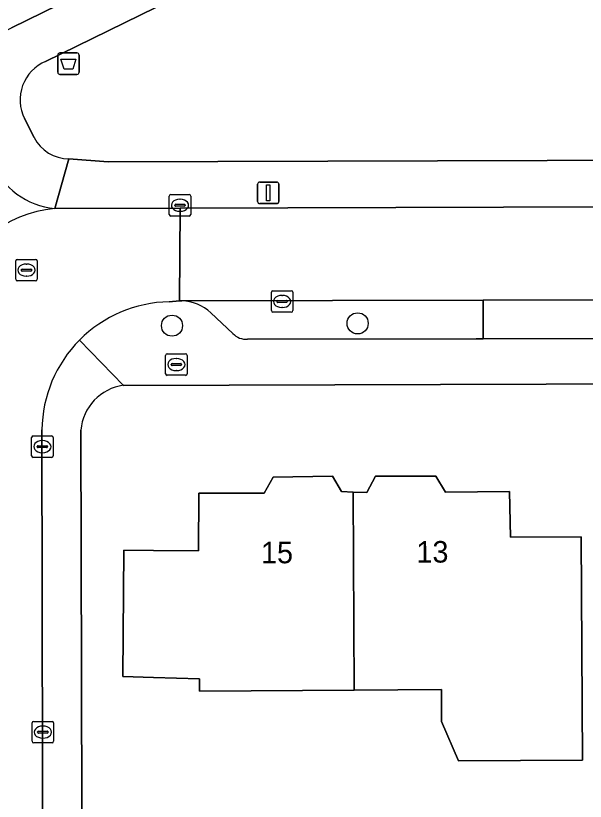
# Model space of a CAD drawing. Extents: x 160455 to 162082, y 388339 to 389736.
# Drawn here: x 160886.91 to 160913.36, y 388670.03 to 388706.52 of the extents above; entities that cross this region are included whole.
import ezdxf

# ---------------------------------------------------------------- set-up
doc = ezdxf.new("R2010")
doc.units = 0
for name, color, linetype in [('IMGEO_Afvalbak', 7, 'Continuous'), ('IMGEO_Boom', 7, 'Continuous'), ('IMGEO_Brandkraan', 7, 'Continuous'), ('IMGEO_Erf', 7, 'Continuous'), ('IMGEO_Fietspad_gesloten', 7, 'Continuous'), ('IMGEO_Groenvoorziening', 7, 'Continuous'), ('IMGEO_Kolk', 7, 'Continuous'), ('IMGEO_Lichtmast', 7, 'Continuous'), ('IMGEO_Muur', 7, 'Continuous'), ('IMGEO_Pand', 7, 'Continuous'), ('IMGEO_Pand_nummerreeks', 7, 'Continuous'), ('IMGEO_Parkeervlak_open', 7, 'Continuous'), ('IMGEO_Rijbaan_lokaal_open', 7, 'Continuous'), ('IMGEO_Rioolput', 7, 'Continuous'), ('IMGEO_Voetpad_open', 7, 'Continuous')]:
    doc.layers.add(name, color=color, linetype=linetype)

msp = doc.modelspace()

# ---------------------------------------------------------------- linework, layer by layer
at = {"layer": 'IMGEO_Afvalbak'}
for p, q in [((160888.86, 388703.894), (160888.86, 388704.694)), ((160888.86, 388704.694), (160888.86, 388703.894)), ((160888.96, 388704.794), (160889.75, 388704.794)), ((160889.75, 388704.794), (160888.96, 388704.794)), ((160889.85, 388704.694), (160889.85, 388703.894)), ((160889.85, 388703.894), (160889.85, 388704.694)), ((160889.75, 388703.794), (160888.96, 388703.794)), ((160888.96, 388703.794), (160889.75, 388703.794))]:
    msp.add_line(p, q, dxfattribs=at)
msp.add_lwpolyline([(160889.003, 388704.508), (160889.707, 388704.508), (160889.558, 388704.038), (160889.152, 388704.038), (160889.003, 388704.508)], dxfattribs=at)
for centre, start, end in [((160888.96, 388704.694), 90, 180), ((160888.96, 388704.694), 90, 180), ((160889.75, 388704.694), 0, 90), ((160889.75, 388704.694), 360, 90), ((160888.96, 388703.894), 180, 270), ((160888.96, 388703.894), 180, 270), ((160889.75, 388703.894), 270, 0), ((160889.75, 388703.894), 270, 0)]:
    msp.add_arc(centre, 0.1, start, end, dxfattribs=at)
at = {"layer": 'IMGEO_Boom'}
for centre in [(160902.789, 388692.23), (160894.167, 388692.123)]:
    msp.add_circle(centre, 0.489, dxfattribs=at)
at = {"layer": 'IMGEO_Brandkraan'}
for p, q in [((160893.945, 388690.816), (160894.797, 388690.816)), ((160893.87, 388689.89), (160893.87, 388690.742)), ((160894.358, 388690.596), (160894.383, 388690.596)), ((160894.871, 388690.742), (160894.871, 388689.89)), ((160894.129, 388690.31), (160894.129, 388690.322)), ((160894.567, 388690.273), (160894.169, 388690.273)), ((160894.172, 388690.359), (160894.57, 388690.359)), ((160894.613, 388690.322), (160894.613, 388690.31)), ((160894.797, 388689.816), (160893.945, 388689.816)), ((160894.381, 388690.036), (160894.356, 388690.036))]:
    msp.add_line(p, q, dxfattribs=at)
for points in [[(160893.945, 388690.816), (160894.797, 388690.816)], [(160893.87, 388689.89), (160893.87, 388690.742)], [(160894.871, 388690.742), (160894.871, 388689.89)], [(160894.797, 388689.816), (160893.945, 388689.816)]]:
    msp.add_lwpolyline(points, dxfattribs=at)
for centre, radius, start, end in [((160893.947, 388690.74), 0.0765, 91.552, 178.448), ((160893.947, 388690.74), 0.0765, 91.552, 178.448), ((160894.795, 388690.74), 0.0765, 1.552, 88.448), ((160894.795, 388690.74), 0.0765, 1.552, 88.448), ((160894.169, 388690.319), 0.0403, 85.8775, 175.7526), ((160894.166, 388690.309), 0.0366, 178.938, 274.7102), ((160894.57, 388690.316), 0.043, 264.8664, 352.4533), ((160894.574, 388690.321), 0.0386, 1.7309, 96.639), ((160893.947, 388689.892), 0.0765, 181.552, 268.448), ((160893.947, 388689.892), 0.0765, 181.552, 268.448), ((160894.795, 388689.892), 0.0765, 271.552, 358.448), ((160894.795, 388689.892), 0.0765, 271.552, 358.448)]:
    msp.add_arc(centre, radius, start, end, dxfattribs=at)
for centre, major_axis, ratio, start_param, end_param in [((160894.357, 388690.316), (-0.387, 0.002), 0.722429, 4.712389, 7.853982), ((160894.382, 388690.316), (-0.39, 0.002), 0.717154, 1.570796, 4.712389)]:
    msp.add_ellipse(centre, major_axis=major_axis, ratio=ratio, start_param=start_param, end_param=end_param, dxfattribs=at)
at = {"layer": 'IMGEO_Erf'}
for points in [[(161012.899, 388689.605), (161000, 388689.555), (160997.422, 388689.545), (160988.583, 388689.51), (160980.252, 388689.478), (160980.256, 388689.617), (160891.912, 388689.351)], [(160889.936, 388687.264), (160889.963, 388675.844), (160889.993, 388663.094), (160890.002, 388659.496), (160890.046, 388640.927), (160890.064, 388633.311)]]:
    msp.add_lwpolyline(points, dxfattribs=at)
msp.add_lwpolyline([(160913.239, 388671.938), (160907.474, 388671.904), (160906.689, 388673.738), (160906.68, 388675.219), (160902.634, 388675.194), (160895.446, 388675.15), (160895.441, 388675.724), (160893.313, 388675.781), (160891.888, 388675.819), (160891.936, 388681.695), (160893.304, 388681.684), (160895.397, 388681.667), (160895.413, 388684.349), (160898.452, 388684.341), (160898.868, 388685.092), (160901.614, 388685.127), (160902.04, 388684.414), (160902.588, 388684.391), (160903.209, 388684.366), (160903.619, 388685.131), (160906.416, 388685.133), (160906.869, 388684.391), (160909.85, 388684.413), (160909.891, 388682.297), (160913.175, 388682.317)], close=True, dxfattribs=at)
msp.add_arc((160892.219, 388687.081), 2.291, 97.71, 175.4198, dxfattribs=at)
at = {"layer": 'IMGEO_Fietspad_gesloten'}
msp.add_lwpolyline([(160835.236, 388680.785), (160877.263, 388701.324), (160886.716, 388705.962), (160976.671, 388750)], dxfattribs=at)
at = {"layer": 'IMGEO_Groenvoorziening'}
for points in [[(160972.792, 388705.905), (160957.1, 388738.085), (160888.295, 388704.396)], [(160889.376, 388699.874), (160891.204, 388699.726), (160972.778, 388699.983), (160972.792, 388705.905)], [(160887.322, 388701.739), (160887.763, 388700.863)]]:
    msp.add_lwpolyline(points, dxfattribs=at)
for centre, radius, start, end in [((160889.045, 388702.615), 1.933, 112.8335, 206.9408), ((160889.384, 388701.697), 1.823, 207.2295, 269.7419)]:
    msp.add_arc(centre, radius, start, end, dxfattribs=at)
at = {"layer": 'IMGEO_Kolk'}
for p, q in [((160894.038, 388697.291), (160894.038, 388698.143)), ((160894.113, 388698.217), (160894.965, 388698.217)), ((160895.039, 388698.143), (160895.039, 388697.291)), ((160894.34, 388697.76), (160894.738, 388697.76)), ((160894.526, 388697.997), (160894.551, 388697.997)), ((160894.297, 388697.711), (160894.297, 388697.723)), ((160894.735, 388697.674), (160894.337, 388697.674)), ((160894.549, 388697.437), (160894.524, 388697.437)), ((160894.781, 388697.723), (160894.781, 388697.711)), ((160894.965, 388697.217), (160894.113, 388697.217)), ((160898.856, 388693.747), (160899.708, 388693.747)), ((160898.781, 388692.821), (160898.781, 388693.673)), ((160899.269, 388693.527), (160899.294, 388693.527)), ((160899.782, 388693.673), (160899.782, 388692.821)), ((160899.04, 388693.241), (160899.04, 388693.253)), ((160899.478, 388693.204), (160899.08, 388693.204)), ((160899.083, 388693.29), (160899.481, 388693.29)), ((160899.524, 388693.253), (160899.524, 388693.241)), ((160899.708, 388692.747), (160898.856, 388692.747)), ((160899.292, 388692.967), (160899.267, 388692.967)), ((160887.646, 388686.076), (160887.646, 388686.928)), ((160887.721, 388687.002), (160888.573, 388687.002)), ((160888.647, 388686.928), (160888.647, 388686.076)), ((160887.905, 388686.496), (160887.905, 388686.508)), ((160888.343, 388686.459), (160887.945, 388686.459)), ((160887.948, 388686.545), (160888.346, 388686.545)), ((160888.134, 388686.782), (160888.159, 388686.782)), ((160888.389, 388686.508), (160888.389, 388686.496)), ((160888.157, 388686.222), (160888.132, 388686.222)), ((160888.573, 388686.002), (160887.721, 388686.002)), ((160887.667, 388672.816), (160887.667, 388673.668)), ((160887.742, 388673.742), (160888.594, 388673.742)), ((160888.668, 388673.668), (160888.668, 388672.816)), ((160888.155, 388673.522), (160888.18, 388673.522)), ((160887.926, 388673.236), (160887.926, 388673.248)), ((160888.364, 388673.199), (160887.966, 388673.199)), ((160887.969, 388673.285), (160888.367, 388673.285)), ((160888.178, 388672.962), (160888.153, 388672.962)), ((160888.41, 388673.248), (160888.41, 388673.236)), ((160888.594, 388672.742), (160887.742, 388672.742))]:
    msp.add_line(p, q, dxfattribs=at)
for points in [[(160894.038, 388697.291), (160894.038, 388698.143)], [(160894.113, 388698.217), (160894.965, 388698.217)], [(160895.039, 388698.143), (160895.039, 388697.291)], [(160894.965, 388697.217), (160894.113, 388697.217)], [(160898.856, 388693.747), (160899.708, 388693.747)], [(160898.781, 388692.821), (160898.781, 388693.673)], [(160899.782, 388693.673), (160899.782, 388692.821)], [(160899.708, 388692.747), (160898.856, 388692.747)], [(160887.646, 388686.076), (160887.646, 388686.928)], [(160887.721, 388687.002), (160888.573, 388687.002)], [(160888.647, 388686.928), (160888.647, 388686.076)], [(160888.573, 388686.002), (160887.721, 388686.002)], [(160887.667, 388672.816), (160887.667, 388673.668)], [(160887.742, 388673.742), (160888.594, 388673.742)], [(160888.668, 388673.668), (160888.668, 388672.816)], [(160888.594, 388672.742), (160887.742, 388672.742)]]:
    msp.add_lwpolyline(points, dxfattribs=at)
for centre, radius, start, end in [((160894.115, 388698.141), 0.0765, 91.552, 178.448), ((160894.115, 388698.141), 0.0765, 91.552, 178.448), ((160894.963, 388698.141), 0.0765, 1.552, 88.448), ((160894.963, 388698.141), 0.0765, 1.552, 88.448), ((160894.337, 388697.72), 0.0403, 85.8775, 175.7526), ((160894.742, 388697.722), 0.0386, 1.7309, 96.639), ((160894.334, 388697.71), 0.0366, 178.938, 274.7102), ((160894.738, 388697.717), 0.043, 264.8664, 352.4533), ((160894.115, 388697.293), 0.0765, 181.552, 268.448), ((160894.115, 388697.293), 0.0765, 181.552, 268.448), ((160894.963, 388697.293), 0.0765, 271.552, 358.448), ((160894.963, 388697.293), 0.0765, 271.552, 358.448), ((160898.858, 388693.671), 0.0765, 91.552, 178.448), ((160898.858, 388693.671), 0.0765, 91.552, 178.448), ((160899.706, 388693.671), 0.0765, 1.552, 88.448), ((160899.706, 388693.671), 0.0765, 1.552, 88.448), ((160899.08, 388693.25), 0.0403, 85.8775, 175.7526), ((160899.077, 388693.24), 0.0366, 178.938, 274.7102), ((160899.481, 388693.247), 0.043, 264.8664, 352.4533), ((160899.485, 388693.252), 0.0386, 1.7309, 96.639), ((160898.858, 388692.823), 0.0765, 181.552, 268.448), ((160898.858, 388692.823), 0.0765, 181.552, 268.448), ((160899.706, 388692.823), 0.0765, 271.552, 358.448), ((160899.706, 388692.823), 0.0765, 271.552, 358.448), ((160887.723, 388686.926), 0.0765, 91.552, 178.448), ((160887.723, 388686.926), 0.0765, 91.552, 178.448), ((160888.571, 388686.926), 0.0765, 1.552, 88.448), ((160888.571, 388686.926), 0.0765, 1.552, 88.448), ((160887.945, 388686.505), 0.0403, 85.8775, 175.7526), ((160887.942, 388686.495), 0.0366, 178.938, 274.7102), ((160888.346, 388686.502), 0.043, 264.8664, 352.4533), ((160888.35, 388686.507), 0.0386, 1.7309, 96.639), ((160887.723, 388686.078), 0.0765, 181.552, 268.448), ((160887.723, 388686.078), 0.0765, 181.552, 268.448), ((160888.571, 388686.078), 0.0765, 271.552, 358.448), ((160888.571, 388686.078), 0.0765, 271.552, 358.448), ((160887.744, 388673.666), 0.0765, 91.552, 178.448), ((160887.744, 388673.666), 0.0765, 91.552, 178.448), ((160888.592, 388673.666), 0.0765, 1.552, 88.448), ((160888.592, 388673.666), 0.0765, 1.552, 88.448), ((160887.966, 388673.245), 0.0403, 85.8775, 175.7526), ((160887.963, 388673.235), 0.0366, 178.938, 274.7102), ((160888.367, 388673.242), 0.043, 264.8664, 352.4533), ((160888.371, 388673.247), 0.0386, 1.7309, 96.639), ((160887.744, 388672.818), 0.0765, 181.552, 268.448), ((160887.744, 388672.818), 0.0765, 181.552, 268.448), ((160888.592, 388672.818), 0.0765, 271.552, 358.448), ((160888.592, 388672.818), 0.0765, 271.552, 358.448)]:
    msp.add_arc(centre, radius, start, end, dxfattribs=at)
for centre, major_axis, ratio, start_param, end_param in [((160894.525, 388697.717), (-0.387, 0.002), 0.722429, 4.712389, 7.853982), ((160894.55, 388697.717), (-0.39, 0.002), 0.717154, 1.570796, 4.712389), ((160899.268, 388693.247), (-0.387, 0.002), 0.722429, 4.712389, 7.853982), ((160899.293, 388693.247), (-0.39, 0.002), 0.717154, 1.570796, 4.712389), ((160888.133, 388686.502), (-0.387, 0.002), 0.722429, 4.712389, 7.853982), ((160888.158, 388686.502), (-0.39, 0.002), 0.717154, 1.570796, 4.712389), ((160888.154, 388673.242), (-0.387, 0.002), 0.722429, 4.712389, 7.853982), ((160888.179, 388673.242), (-0.39, 0.002), 0.717154, 1.570796, 4.712389)]:
    msp.add_ellipse(centre, major_axis=major_axis, ratio=ratio, start_param=start_param, end_param=end_param, dxfattribs=at)
at = {"layer": 'IMGEO_Lichtmast'}
for p, q in [((160898.14, 388697.891), (160898.14, 388698.691)), ((160898.14, 388698.691), (160898.14, 388697.891)), ((160898.24, 388698.791), (160899.03, 388698.791)), ((160899.03, 388698.791), (160898.24, 388698.791)), ((160899.13, 388698.691), (160899.13, 388697.891)), ((160899.13, 388697.891), (160899.13, 388698.691)), ((160899.03, 388697.791), (160898.24, 388697.791)), ((160898.24, 388697.791), (160899.03, 388697.791))]:
    msp.add_line(p, q, dxfattribs=at)
msp.add_lwpolyline([(160898.56, 388698.666), (160898.71, 388698.666), (160898.71, 388697.916), (160898.56, 388697.916), (160898.56, 388698.666)], dxfattribs=at)
for centre, start, end in [((160898.24, 388698.691), 90, 180), ((160898.24, 388698.691), 90, 180), ((160899.03, 388698.691), 0, 90), ((160899.03, 388698.691), 360, 90), ((160898.24, 388697.891), 180, 270), ((160898.24, 388697.891), 180, 270), ((160899.03, 388697.891), 270, 0), ((160899.03, 388697.891), 270, 0)]:
    msp.add_arc(centre, 0.1, start, end, dxfattribs=at)
at = {"layer": 'IMGEO_Muur'}
msp.add_lwpolyline([(160889.963, 388675.844), (160889.993, 388663.094)], dxfattribs=at)
at = {"layer": 'IMGEO_Pand'}
for points in [[(160902.588, 388684.391), (160902.04, 388684.414), (160901.614, 388685.127), (160898.868, 388685.092), (160898.452, 388684.341), (160895.413, 388684.349), (160895.397, 388681.667), (160893.304, 388681.684), (160891.936, 388681.695), (160891.888, 388675.819), (160893.313, 388675.781), (160895.441, 388675.724), (160895.446, 388675.15), (160902.634, 388675.194)], [(160902.588, 388684.391), (160902.634, 388675.194), (160906.68, 388675.219), (160906.689, 388673.738), (160907.474, 388671.904), (160913.239, 388671.938), (160913.175, 388682.317), (160909.891, 388682.297), (160909.85, 388684.413), (160906.869, 388684.391), (160906.416, 388685.133), (160903.619, 388685.131), (160903.209, 388684.366)]]:
    msp.add_lwpolyline(points, close=True, dxfattribs=at)
at = {"layer": 'IMGEO_Parkeervlak_open'}
for points in [[(160908.612, 388693.306), (160894.619, 388693.27)], [(160897.679, 388691.489), (160908.287, 388691.512), (160908.617, 388691.513), (160908.612, 388693.306)], [(160895.967, 388692.722), (160896.992, 388691.761)]]:
    msp.add_lwpolyline(points, dxfattribs=at)
for centre, radius, start, end in [((160894.573, 388691.224), 2.046, 47.0514, 88.7024), ((160897.627, 388692.362), 0.874, 223.4039, 273.3964)]:
    msp.add_arc(centre, radius, start, end, dxfattribs=at)
at = {"layer": 'IMGEO_Rijbaan_lokaal_open'}
msp.add_lwpolyline([(160949.634, 388697.755), (160894.543, 388697.579), (160894.516, 388693.27), (160894.619, 388693.27), (160908.612, 388693.306), (160914.036, 388693.32), (160920.551, 388693.336), (160925.216, 388693.348), (160932.462, 388693.366), (160936.749, 388693.377), (160945.454, 388693.399), (160945.708, 388693.4), (160949.022, 388693.412), (160949.647, 388693.414)], close=True, dxfattribs=at)
for points in [[(160894.036, 388693.23), (160894.516, 388693.27), (160894.543, 388697.579), (160888.722, 388697.56)], [(160883.855, 388693.56), (160883.802, 388693.382), (160883.672, 388692.618), (160883.631, 388691.823), (160883.632, 388689.418), (160883.703, 388633.217), (160888.272, 388633.182), (160888.197, 388659.163), (160888.173, 388663.388), (160888.127, 388687.282)]]:
    msp.add_lwpolyline(points, dxfattribs=at)
for centre, radius, start, end in [((160889.072, 388701.09), 3.548, 202.6718, 264.3446), ((160889.205, 388692.012), 5.569, 94.9719, 163.859), ((160889.205, 388692.012), 5.569, 94.9719, 163.859), ((160894.136, 388687.224), 6.007, 90.9522, 135.2089), ((160894.132, 388687.222), 6.005, 135.1708, 179.4297)]:
    msp.add_arc(centre, radius, start, end, dxfattribs=at)
at = {"layer": 'IMGEO_Rioolput'}
for p, q in [((160886.982, 388695.203), (160887.834, 388695.203)), ((160886.907, 388694.277), (160886.907, 388695.129)), ((160887.395, 388694.983), (160887.42, 388694.983)), ((160887.908, 388695.129), (160887.908, 388694.277)), ((160887.166, 388694.697), (160887.166, 388694.709)), ((160887.604, 388694.66), (160887.206, 388694.66)), ((160887.209, 388694.746), (160887.607, 388694.746)), ((160887.65, 388694.709), (160887.65, 388694.697)), ((160887.834, 388694.203), (160886.982, 388694.203)), ((160887.418, 388694.423), (160887.393, 388694.423))]:
    msp.add_line(p, q, dxfattribs=at)
for points in [[(160886.982, 388695.203), (160887.834, 388695.203)], [(160886.907, 388694.277), (160886.907, 388695.129)], [(160887.908, 388695.129), (160887.908, 388694.277)], [(160887.834, 388694.203), (160886.982, 388694.203)]]:
    msp.add_lwpolyline(points, dxfattribs=at)
for centre, radius, start, end in [((160886.984, 388695.127), 0.0765, 91.552, 178.448), ((160886.984, 388695.127), 0.0765, 91.552, 178.448), ((160887.832, 388695.127), 0.0765, 1.552, 88.448), ((160887.832, 388695.127), 0.0765, 1.552, 88.448), ((160887.206, 388694.706), 0.0403, 85.8775, 175.7526), ((160887.203, 388694.696), 0.0366, 178.938, 274.7102), ((160887.607, 388694.703), 0.043, 264.8664, 352.4533), ((160887.611, 388694.708), 0.0386, 1.7309, 96.639), ((160886.984, 388694.279), 0.0765, 181.552, 268.448), ((160886.984, 388694.279), 0.0765, 181.552, 268.448), ((160887.832, 388694.279), 0.0765, 271.552, 358.448), ((160887.832, 388694.279), 0.0765, 271.552, 358.448)]:
    msp.add_arc(centre, radius, start, end, dxfattribs=at)
for centre, major_axis, ratio, start_param, end_param in [((160887.394, 388694.703), (-0.387, 0.002), 0.722429, 4.712389, 7.853982), ((160887.419, 388694.703), (-0.39, 0.002), 0.717154, 1.570796, 4.712389)]:
    msp.add_ellipse(centre, major_axis=major_axis, ratio=ratio, start_param=start_param, end_param=end_param, dxfattribs=at)
at = {"layer": 'IMGEO_Voetpad_open'}
for points in [[(160957.1, 388738.085), (160962.382, 388740.651), (160981.436, 388750), (161000, 388759.109), (161005.821, 388761.965), (161007.303, 388762.692), (161006.396, 388764.552), (161000, 388761.421), (160976.671, 388750), (160886.716, 388705.962)], [(160888.295, 388704.396), (160957.1, 388738.085)], [(160887.763, 388700.863), (160887.322, 388701.739)], [(160888.722, 388697.56), (160889.376, 388699.874)], [(160894.619, 388693.27), (160894.516, 388693.27), (160894.036, 388693.23)], [(160896.992, 388691.761), (160895.967, 388692.722)], [(160973.529, 388691.735), (160973.048, 388691.732), (160968.692, 388691.702), (160961.34, 388691.68), (160960.877, 388691.679), (160956.855, 388691.671), (160956.599, 388691.67), (160949.377, 388691.654), (160949.028, 388691.651), (160945.715, 388691.626), (160945.469, 388691.624), (160937.292, 388691.588), (160936.754, 388691.588), (160932.467, 388691.591), (160925.221, 388691.559), (160920.556, 388691.539), (160920.383, 388691.538), (160914.041, 388691.53), (160908.617, 388691.513), (160908.287, 388691.512), (160897.679, 388691.489)], [(160891.912, 388689.351), (160889.873, 388691.456)], [(160889.873, 388691.456), (160891.912, 388689.351), (160980.256, 388689.617), (160980.252, 388689.478), (160988.583, 388689.51), (160997.422, 388689.545), (161000, 388689.555), (161012.899, 388689.605)], [(160888.127, 388687.282), (160888.173, 388663.388), (160888.197, 388659.163), (160888.272, 388633.182), (160888.273, 388632.674)], [(160889.993, 388663.094), (160889.963, 388675.844), (160889.936, 388687.264)]]:
    msp.add_lwpolyline(points, dxfattribs=at)
for points in [[(160972.778, 388699.983), (160891.204, 388699.726), (160889.376, 388699.874), (160888.722, 388697.56), (160894.543, 388697.579), (160949.634, 388697.755), (160952.384, 388697.763), (160972.148, 388697.827), (160972.781, 388697.828), (160972.781, 388698.001), (160972.776, 388698.985)], [(160914.036, 388693.32), (160908.612, 388693.306), (160908.617, 388691.513), (160914.041, 388691.53)]]:
    msp.add_lwpolyline(points, close=True, dxfattribs=at)
for centre, radius, start, end in [((160889.045, 388702.615), 1.933, 112.8335, 206.9408), ((160889.384, 388701.697), 1.823, 207.2295, 269.7419), ((160889.072, 388701.09), 3.548, 202.6718, 264.3446), ((160894.136, 388687.224), 6.007, 90.9522, 135.2089), ((160894.573, 388691.224), 2.046, 47.0514, 88.7024), ((160897.627, 388692.362), 0.874, 223.4039, 273.3964), ((160894.132, 388687.222), 6.005, 135.1708, 179.4297), ((160892.219, 388687.081), 2.291, 97.71, 175.4198)]:
    msp.add_arc(centre, radius, start, end, dxfattribs=at)

# ---------------------------------------------------------------- texts
at = {"layer": 'IMGEO_Pand_nummerreeks'}
for s, p in [('15', (160898.302, 388681.081)), ('13', (160905.521, 388681.113))]:
    msp.add_text(s, height=1, rotation=0.2521, dxfattribs=at).set_placement(p)

doc.saveas('drawing.dxf')
